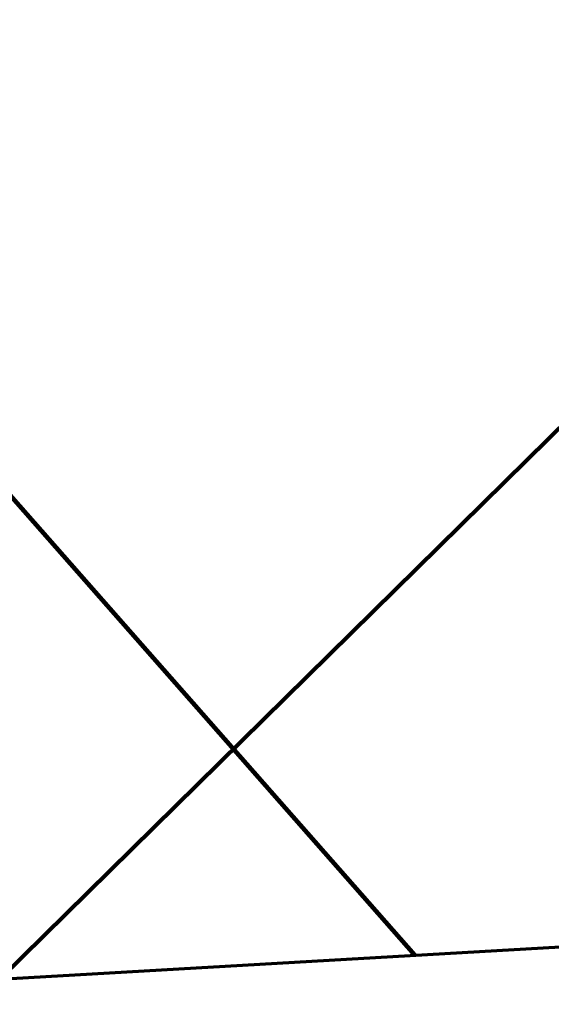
# Model space of a CAD drawing. Extents: x 152558 to 154479, y 462974 to 463683.
# Tile 398 of 638: x 154423.87 to 154430.33, y 462987.5 to 462999.47. Entities that reach past the tile are written whole.
import ezdxf

# ---------------------------------------------------------------- set-up
doc = ezdxf.new("R2010")
doc.units = 0
doc.header["$LTSCALE"] = 0.2
for name, color, linetype, lineweight in [('B-RO-KL-DATA_KABELBED_KPN BV-G', 90, 'CONTINUOUS', 100), ('B-RO-KL-DATA_MANTELBUIS_BETON_KPN BV-G', 90, 'CONTINUOUS', 100), ('B-RO-OG-INFO_ORIENTATIEPOLYGOON-GV', 7, 'CONTINUOUS', 70)]:
    doc.layers.add(name, color=color, linetype=linetype, lineweight=lineweight)

msp = doc.modelspace()

# ---------------------------------------------------------------- linework, layer by layer
at = {"layer": 'B-RO-KL-DATA_KABELBED_KPN BV-G', "flags": 128}
for points in [[(154428.667, 462988.099), (154418.198, 463000), (154415.195, 463003.414), (154414.269, 463004.464), (154417.214, 463007.03), (154417.664, 463007.422), (154439.094, 463025.799), (154444.487, 463030.424)], [(154423.629, 462987.809), (154440.422, 463004.351), (154461.123, 463026.754)], [(154415.195, 463003.414), (154428.667, 462988.099)]]:
    msp.add_lwpolyline(points, dxfattribs=at)
at = {"layer": 'B-RO-KL-DATA_MANTELBUIS_BETON_KPN BV-G', "flags": 128}
msp.add_lwpolyline([(154415.195, 463003.414), (154428.667, 462988.099)], dxfattribs=at)
at = {"layer": 'B-RO-OG-INFO_ORIENTATIEPOLYGOON-GV', "flags": 128}
msp.add_lwpolyline([(152558, 463387), (153001, 463152), (154184, 462974), (154479, 462991), (154348, 463253), (154416, 463495), (154184, 463676), (154096, 463676), (153945, 463663), (153854, 463451), (153015, 463683), (152584, 463595)], close=True, dxfattribs=at)

doc.saveas('drawing.dxf')
